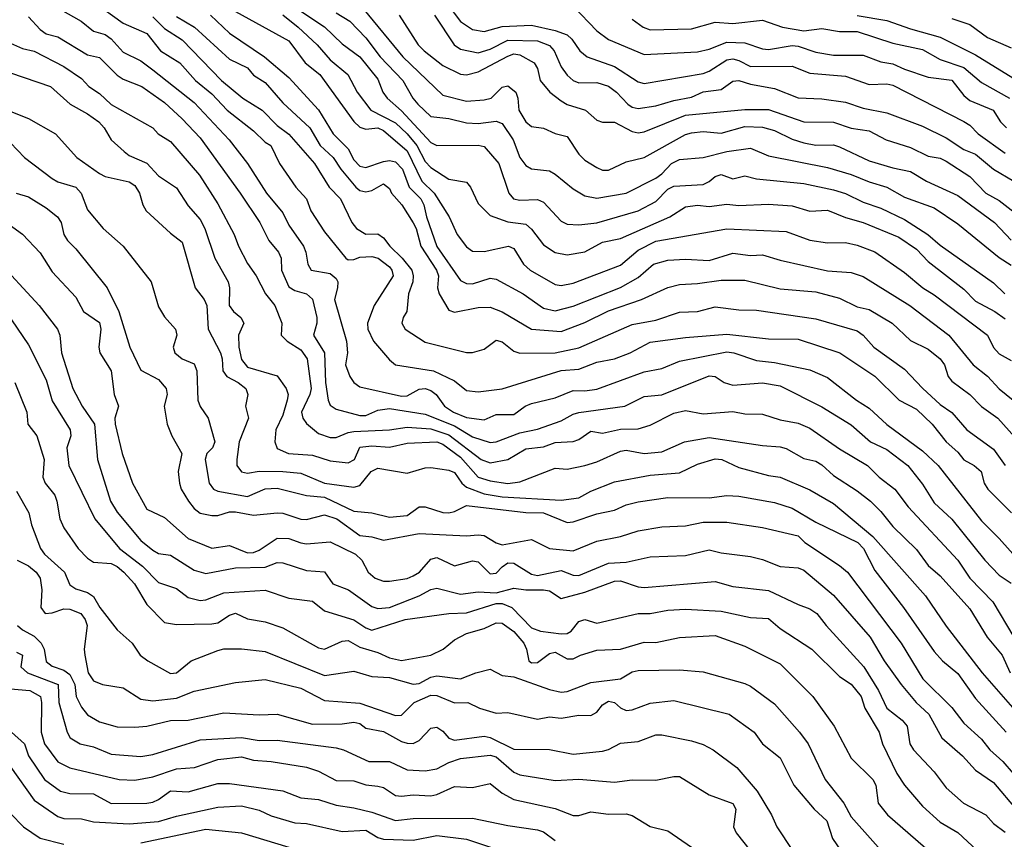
# Model space of a CAD drawing. Header units: metres. Extents: x -46681 to -43747, y -240911 to -237677.
# Tile 342 of 656: x -44327 to -44244, y -240578 to -240508. Entities that reach past the tile are written whole.
import ezdxf

# ---------------------------------------------------------------- set-up
doc = ezdxf.new("R2010")
doc.units = ezdxf.units.M
doc.layers.add('CONTOUR_INDEX', color=1, linetype='Continuous')
doc.layers.add('CONTOUR_INTER', color=3, linetype='Continuous')

msp = doc.modelspace()

# ---------------------------------------------------------------- linework, layer by layer
at = {"layer": 'CONTOUR_INDEX'}
for points, elevation in [([(-44310.715, -240508.02), (-44309.117, -240509.52), (-44306.164, -240511.52), (-44304.095, -240513.267), (-44301.595, -240516.008), (-44300.365, -240518.02), (-44299.095, -240519.295), (-44298.595, -240520.213), (-44298.095, -240520.743), (-44297.595, -240520.867), (-44296.095, -240520.348), (-44295.595, -240520.267), (-44295.095, -240520.379), (-44294.508, -240521.02), (-44293.945, -240522.52), (-44292.949, -240523.52), (-44292.703, -240524.02), (-44292.473, -240525.02), (-44291.595, -240527.53), (-44289.595, -240530.408), (-44289.095, -240530.67), (-44288.595, -240530.7), (-44287.095, -240530.215), (-44286.595, -240530.293), (-44284.302, -240531.52), (-44282.595, -240532.738), (-44281.595, -240532.958), (-44280.095, -240532.583), (-44276.095, -240530.991), (-44274.595, -240530.155), (-44273.288, -240529.02), (-44272.095, -240528.699), (-44270.595, -240528.601), (-44268.595, -240528.719), (-44266.595, -240528.106), (-44265.095, -240528.29), (-44264.095, -240528.248), (-44262.595, -240528.703), (-44258.595, -240529.576), (-44256.595, -240529.738), (-44255.595, -240530.068), (-44251.654, -240532.52), (-44248.371, -240535.02), (-44246.312, -240537.52), (-44245.095, -240538.484), (-44244.095, -240539.563), (-44242.922, -240540.52)], 105), ([(-44297.767, -240507.52), (-44294.473, -240511.52), (-44291.095, -240514.764), (-44289.095, -240515.258), (-44287.595, -240515.165), (-44287.013, -240515.02), (-44286.095, -240514.095), (-44285.595, -240513.966), (-44284.915, -240514.52), (-44284.75, -240515.02), (-44284.682, -240516.02), (-44284.081, -240517.02), (-44283.595, -240517.409), (-44282.595, -240517.559), (-44281.595, -240518.001), (-44280.595, -240518.237), (-44279.595, -240519.737), (-44279.095, -240520.243), (-44278.095, -240520.877), (-44277.595, -240521.079), (-44277.095, -240521.09), (-44275.595, -240520.385), (-44274.095, -240520.019), (-44270.595, -240518.069), (-44270.095, -240517.941), (-44269.095, -240517.841), (-44267.595, -240517.981), (-44265.595, -240517.403), (-44264.095, -240517.472), (-44263.095, -240517.735), (-44261.595, -240518.484), (-44260.595, -240518.796), (-44259.595, -240518.987), (-44258.095, -240518.957), (-44257.595, -240519.111), (-44255.095, -240520.303), (-44253.095, -240520.908), (-44251.595, -240521.216), (-44250.25, -240522.02), (-44247.595, -240523.235), (-44244.508, -240525.52), (-44243.095, -240527.013)], 100), ([(-44326.095, -240508.161), (-44325.095, -240509.231), (-44324.595, -240509.577), (-44323.595, -240509.823), (-44321.095, -240511.347), (-44320.095, -240511.579), (-44318.595, -240513.064), (-44318.095, -240513.399), (-44316.504, -240514.02), (-44314.595, -240515.38), (-44313.095, -240516.759), (-44311.595, -240518.371), (-44308.209, -240523.02), (-44306.546, -240525.52), (-44305.783, -240527.02), (-44304.979, -240528.02), (-44304.749, -240528.52), (-44304.715, -240529.52), (-44304.095, -240530.939), (-44303.595, -240531.26), (-44302.595, -240531.528), (-44302.095, -240531.995), (-44301.743, -240533.52), (-44301.741, -240534.02), (-44302.02, -240535.02), (-44301.097, -240536.52), (-44301.006, -240539.02), (-44300.782, -240540.52), (-44300.595, -240540.934), (-44300.095, -240541.274), (-44298.095, -240541.791), (-44297.595, -240541.79), (-44296.595, -240541.363), (-44295.595, -240541.212), (-44292.595, -240541.677), (-44290.095, -240542.676), (-44288.595, -240543.616), (-44287.095, -240544.084), (-44286.595, -240544.011), (-44284.595, -240543.269), (-44283.095, -240542.954), (-44281.095, -240542.241), (-44280.095, -240541.684), (-44279.595, -240541.538), (-44275.711, -240541.02), (-44274.095, -240540.203), (-44272.595, -240540.065), (-44268.595, -240538.453), (-44268.095, -240538.499), (-44267.327, -240539.02), (-44266.595, -240539.231), (-44264.095, -240539.038), (-44262.595, -240539.301), (-44259.095, -240541.062), (-44256.595, -240542.602), (-44254.983, -240544.02), (-44253.595, -240544.666), (-44251.814, -240546.02), (-44250.595, -240547.584), (-44249.595, -240549.167), (-44248.095, -240550.561), (-44245.315, -240554.02), (-44244.095, -240555.285), (-44243.095, -240555.955)], 110), ([(-44275.095, -240508.348), (-44274.185, -240509.02), (-44273.595, -240509.238), (-44270.095, -240509.156), (-44268.095, -240508.589), (-44266.595, -240508.717), (-44264.095, -240508.433), (-44262.416, -240509.02), (-44260.595, -240509.332), (-44259.095, -240509.145), (-44257.595, -240509.375), (-44256.095, -240509.388), (-44253.095, -240510.367), (-44250.595, -240510.92), (-44249.095, -240511.741), (-44247.095, -240512.431), (-44245.595, -240513.696), (-44243.234, -240515.02)], 95), ([(-44327.114, -240523.02), (-44326.095, -240523.349), (-44324.595, -240524.264), (-44323.633, -240525.02), (-44323.32, -240525.52), (-44323.095, -240526.52), (-44322.803, -240527.02), (-44322.095, -240527.738), (-44319.45, -240531.02), (-44318.459, -240533.02), (-44317.513, -240536.02), (-44316.595, -240537.971), (-44315.095, -240538.757), (-44314.457, -240539.52), (-44314.368, -240540.02), (-44314.634, -240541.02), (-44314.366, -240542.52), (-44313.989, -240543.52), (-44313.139, -240545.02), (-44313.44, -240546.52), (-44313.331, -240547.52), (-44313.192, -240548.02), (-44312.565, -240549.02), (-44312.095, -240549.653), (-44311.595, -240550.035), (-44310.595, -240550.25), (-44310.095, -240550.242), (-44309.095, -240549.947), (-44308.595, -240549.934), (-44307.095, -240550.222), (-44305.095, -240550.02), (-44304.595, -240550.051), (-44303.095, -240550.546), (-44302.595, -240550.57), (-44301.095, -240550.198), (-44300.058, -240550.52), (-44298.095, -240551.929), (-44297.095, -240552.036), (-44296.095, -240552.326), (-44293.095, -240551.749), (-44289.095, -240551.957), (-44288.095, -240551.872), (-44287.595, -240551.926), (-44286.595, -240552.553), (-44286.095, -240552.726), (-44283.595, -240552.282), (-44282.095, -240553.016), (-44280.095, -240553.227), (-44278.095, -240552.417), (-44276.095, -240552.016), (-44274.595, -240551.541), (-44272.595, -240551.205), (-44270.595, -240551.105), (-44269.095, -240550.809), (-44267.095, -240550.792), (-44264.095, -240551.251), (-44261.095, -240551.963), (-44260.518, -240552.52), (-44257.595, -240554.453), (-44256.927, -240555.02), (-44252.391, -240561.02), (-44250.542, -240564.02), (-44248.095, -240566.456), (-44247.095, -240567.769), (-44245.595, -240569.122), (-44244.897, -240570.02), (-44243.785, -240571.02), (-44242.939, -240572.02)], 115), ([(-44327.095, -240548.178), (-44326.064, -240550.02), (-44325.821, -240551.02), (-44325.078, -240553.02), (-44324.743, -240553.52), (-44323.048, -240555.02), (-44322.595, -240556.097), (-44322.095, -240556.446), (-44321.095, -240556.751), (-44320.595, -240557.084), (-44320.049, -240558.02), (-44318.595, -240559.886), (-44317.342, -240561.02), (-44316.661, -240562.02), (-44316.007, -240562.52), (-44314.095, -240563.573), (-44313.595, -240563.521), (-44312.351, -240562.52), (-44310.095, -240561.634), (-44309.595, -240561.487), (-44308.095, -240561.488), (-44306.095, -240561.726), (-44301.095, -240563.751), (-44298.595, -240563.371), (-44297.095, -240563.835), (-44295.595, -240563.93), (-44293.595, -240564.49), (-44293.095, -240564.42), (-44292.095, -240563.877), (-44291.595, -240563.772), (-44289.595, -240564.021), (-44288.297, -240563.52), (-44287.095, -240563.225), (-44286.095, -240563.742), (-44285.095, -240563.864), (-44282.095, -240564.944), (-44281.095, -240565.151), (-44280.595, -240565.099), (-44278.595, -240564.345), (-44276.095, -240564.034), (-44275.095, -240563.428), (-44274.595, -240563.325), (-44271.095, -240563.284), (-44269.095, -240563.441), (-44265.595, -240564.417), (-44265.095, -240564.661), (-44263.095, -240566.14), (-44260.984, -240568.52), (-44260.234, -240569.52), (-44258.789, -240572.52), (-44257.216, -240574.52), (-44256.595, -240575.688), (-44253.173, -240579.52)], 120), ([(-44327.529, -240568.52), (-44326.416, -240569.52), (-44326.081, -240570.52), (-44324.727, -240572.52), (-44323.387, -240573.52), (-44322.595, -240573.71), (-44320.595, -240573.749), (-44319.095, -240574.556), (-44316.095, -240574.519), (-44315.595, -240574.451), (-44315.095, -240574.207), (-44314.095, -240573.493), (-44312.595, -240573.576), (-44310.095, -240572.876), (-44309.095, -240572.872), (-44304.595, -240573.48), (-44303.095, -240574.085), (-44301.595, -240574.206), (-44300.095, -240574.69), (-44298.595, -240574.921), (-44297.095, -240575.282), (-44295.095, -240575.998), (-44293.595, -240575.811), (-44288.595, -240575.791), (-44285.595, -240576.423), (-44283.095, -240576.784), (-44282.595, -240576.958), (-44281.595, -240577.689)], 125)]:
    msp.add_lwpolyline(points, dxfattribs=dict(at, elevation=elevation))
at = {"layer": 'CONTOUR_INTER'}
for points, elevation in [([(-44305.528, -240506.02), (-44301.095, -240508.999), (-44299.595, -240510.433), (-44298.113, -240511.52), (-44296.595, -240513.423), (-44296.159, -240514.52), (-44295.805, -240515.02), (-44294.595, -240516.095), (-44292.095, -240518.762), (-44291.595, -240519.012), (-44288.095, -240518.978), (-44287.595, -240519.101), (-44286.372, -240520.52), (-44285.524, -240523.02), (-44285.132, -240523.52), (-44284.595, -240523.634), (-44283.095, -240523.556), (-44282.595, -240523.79), (-44281.095, -240525.408), (-44280.595, -240525.656), (-44279.595, -240525.714), (-44278.095, -240525.525), (-44274.595, -240524.519), (-44273.095, -240523.726), (-44272.095, -240522.705), (-44271.595, -240522.43), (-44269.095, -240522.288), (-44268.595, -240522.057), (-44268.095, -240521.626), (-44267.595, -240521.47), (-44266.595, -240521.819), (-44265.595, -240521.572), (-44264.595, -240521.815), (-44260.595, -240522.224), (-44258.095, -240522.74), (-44257.095, -240523.057), (-44255.595, -240523.803), (-44254.095, -240524.302), (-44252.095, -240525.25), (-44250.124, -240526.52), (-44249.095, -240527.426), (-44244.595, -240530.6), (-44243.638, -240531.52)], 102), ([(-44320.595, -240506.886), (-44318.095, -240508.691), (-44316.095, -240509.552), (-44314.942, -240511.02), (-44313.289, -240512.02), (-44311.981, -240513.52), (-44310.595, -240514.645), (-44309.31, -240516.02), (-44307.095, -240517.762), (-44306.095, -240518.735), (-44305.611, -240519.02), (-44304.897, -240520.52), (-44303.513, -240522.52), (-44302.615, -240523.52), (-44302.227, -240524.52), (-44301.095, -240526.293), (-44299.275, -240528.52), (-44299.095, -240528.663), (-44298.595, -240528.646), (-44298.095, -240528.442), (-44297.095, -240528.377), (-44296.546, -240528.52), (-44295.595, -240529.264), (-44295.396, -240529.52), (-44295.289, -240530.02), (-44296.88, -240532.52), (-44297.467, -240534.02), (-44297.422, -240534.52), (-44296.955, -240535.52), (-44295.595, -240537.115), (-44295.095, -240537.525), (-44291.872, -240538.02), (-44290.095, -240538.886), (-44289.095, -240539.683), (-44288.095, -240539.816), (-44286.095, -240539.549), (-44281.095, -240537.99), (-44279.595, -240537.879), (-44278.095, -240537.297), (-44276.595, -240537.014), (-44275.266, -240536.52), (-44273.595, -240535.616), (-44270.595, -240535.225), (-44267.095, -240534.936), (-44263.595, -240535.333), (-44261.095, -240535.347), (-44257.56, -240536.52), (-44254.595, -240538.469), (-44252.566, -240540.52), (-44251.095, -240541.263), (-44249.754, -240542.52), (-44248.584, -240544.02), (-44247.595, -240544.883), (-44247.095, -240545.534), (-44246.22, -240546.02), (-44245.618, -240546.52), (-44245.374, -240547.52), (-44245.056, -240548.02), (-44243.062, -240550.02)], 108), ([(-44290.764, -240507.02), (-44289.595, -240508.544), (-44288.595, -240509.226), (-44287.595, -240509.399), (-44286.095, -240508.958), (-44283.595, -240508.865), (-44281.595, -240509.301), (-44280.595, -240509.677), (-44280.192, -240510.02), (-44279.525, -240511.02), (-44278.907, -240511.52), (-44276.595, -240512.331), (-44274.595, -240513.633), (-44274.095, -240513.782), (-44269.095, -240512.931), (-44268.595, -240512.735), (-44267.095, -240511.776), (-44266.595, -240511.706), (-44266.095, -240511.832), (-44265.095, -240512.355), (-44261.595, -240512.312), (-44260.095, -240512.901), (-44257.095, -240513.16), (-44255.095, -240513.867), (-44253.595, -240513.793), (-44253.095, -240513.921), (-44247.095, -240516.973), (-44246.595, -240517.302), (-44245.893, -240518.02), (-44243.595, -240519.646)], 97), ([(-44323.387, -240507.52), (-44321.647, -240508.52), (-44320.595, -240509.365), (-44319.595, -240509.65), (-44319.095, -240510.016), (-44318.095, -240511.14), (-44316.595, -240511.861), (-44315.595, -240512.618), (-44312.095, -240515.385), (-44309.139, -240518.52), (-44307.588, -240520.52), (-44305.971, -240523.02), (-44304.595, -240524.699), (-44304.095, -240525.726), (-44302.873, -240527.52), (-44302.656, -240528.02), (-44302.484, -240529.02), (-44302.204, -240529.52), (-44300.595, -240529.818), (-44300.095, -240530.229), (-44299.947, -240530.52), (-44299.989, -240531.02), (-44300.251, -240532.02), (-44299.217, -240535.52), (-44299.149, -240536.52), (-44299.303, -240537.52), (-44298.945, -240538.52), (-44298.62, -240539.02), (-44298.095, -240539.387), (-44294.595, -240540.163), (-44294.095, -240540.134), (-44293.095, -240539.587), (-44292.595, -240539.519), (-44292.095, -240539.681), (-44291.658, -240540.02), (-44290.964, -240541.02), (-44290.19, -240541.52), (-44289.095, -240541.965), (-44287.595, -240542.155), (-44286.595, -240541.718), (-44285.095, -240541.708), (-44284.129, -240541.02), (-44283.595, -240540.792), (-44281.595, -240540.316), (-44280.095, -240539.698), (-44279.095, -240539.733), (-44278.095, -240539.573), (-44274.095, -240538.103), (-44272.595, -240537.836), (-44271.095, -240537.206), (-44267.095, -240536.439), (-44266.508, -240536.52), (-44264.595, -240537.171), (-44263.095, -240537.338), (-44260.095, -240537.933), (-44258.595, -240538.595), (-44256.162, -240540.52), (-44255.095, -240541.183), (-44253.595, -240542.556), (-44250.595, -240544.789), (-44249.258, -240546.02), (-44245.595, -240550.701), (-44244.095, -240552.178), (-44242.011, -240554.52)], 109), ([(-44308.595, -240507.71), (-44304.095, -240510.182), (-44302.714, -240512.02), (-44301.484, -240513.02), (-44298.595, -240516.974), (-44298.095, -240517.452), (-44297.595, -240517.619), (-44296.595, -240517.516), (-44296.095, -240517.737), (-44294.095, -240519.449), (-44292.857, -240522.02), (-44291.828, -240523.02), (-44290.566, -240525.02), (-44289.889, -240526.52), (-44289.095, -240527.57), (-44288.595, -240527.929), (-44287.595, -240527.948), (-44285.543, -240527.52), (-44285.095, -240527.703), (-44284.268, -240529.02), (-44283.71, -240529.52), (-44281.595, -240530.739), (-44281.095, -240530.835), (-44280.095, -240530.642), (-44276.095, -240529.121), (-44274.595, -240527.851), (-44273.095, -240527.089), (-44267.095, -240526.037), (-44262.095, -240526.262), (-44260.095, -240527.014), (-44258.595, -240527.212), (-44257.095, -240527.199), (-44256.095, -240527.43), (-44254.595, -240527.993), (-44252.095, -240529.723), (-44250.544, -240531.02), (-44249.595, -240531.603), (-44245.095, -240535.01), (-44244.595, -240536.07), (-44244.095, -240536.599), (-44243.095, -240537.168)], 104), ([(-44304.595, -240507.972), (-44303.302, -240509.02), (-44301.716, -240510.52), (-44300.595, -240511.792), (-44299.117, -240513.02), (-44298.33, -240514.52), (-44297.182, -240516.02), (-44295.095, -240517.096), (-44294.095, -240518.032), (-44293.28, -240519.02), (-44292.595, -240520.368), (-44292.095, -240520.866), (-44290.595, -240521.853), (-44289.095, -240522.112), (-44288.753, -240522.52), (-44288.095, -240523.908), (-44287.095, -240524.931), (-44285.595, -240525.441), (-44284.095, -240525.653), (-44283.595, -240526.074), (-44282.595, -240527.384), (-44281.595, -240528.034), (-44280.595, -240528.247), (-44279.095, -240527.981), (-44277.595, -240527.174), (-44276.095, -240526.849), (-44271.916, -240525.02), (-44270.595, -240524.19), (-44269.595, -240524.035), (-44268.595, -240524.147), (-44267.095, -240523.95), (-44266.095, -240524.086), (-44263.595, -240523.966), (-44261.595, -240524.09), (-44260.095, -240524.557), (-44258.595, -240524.464), (-44257.095, -240525.095), (-44255.595, -240525.51), (-44252.595, -240526.74), (-44251.095, -240527.756), (-44250.095, -240528.791), (-44247.095, -240531.148), (-44246.095, -240532.164), (-44244.476, -240533.02), (-44243.595, -240533.637)], 103), ([(-44300.095, -240507.798), (-44298.937, -240508.52), (-44297.595, -240509.926), (-44296.376, -240511.52), (-44294.468, -240513.52), (-44293.628, -240515.02), (-44293.21, -240515.52), (-44292.095, -240516.549), (-44290.595, -240516.724), (-44289.095, -240517.094), (-44288.095, -240517.142), (-44286.595, -240516.96), (-44286.095, -240517.152), (-44285.141, -240518.52), (-44284.595, -240520.029), (-44284.095, -240520.701), (-44283.595, -240520.969), (-44282.095, -240521.151), (-44281.595, -240521.423), (-44280.095, -240522.673), (-44279.095, -240523.25), (-44278.095, -240523.45), (-44275.595, -240523.041), (-44273.095, -240521.766), (-44272.595, -240521.403), (-44271.782, -240520.52), (-44271.095, -240520.182), (-44269.095, -240520.017), (-44267.095, -240519.507), (-44265.095, -240519.246), (-44263.595, -240519.894), (-44258.595, -240520.857), (-44256.595, -240521.466), (-44255.095, -240522.083), (-44253.595, -240522.53), (-44252.095, -240523.369), (-44249.595, -240524.283), (-44247.595, -240525.613), (-44244.095, -240528.461), (-44243.095, -240529.104)], 101), ([(-44294.781, -240508.02), (-44293.178, -240510.52), (-44292.677, -240511.02), (-44291.095, -240512.258), (-44289.595, -240512.996), (-44289.095, -240513.053), (-44288.095, -240512.803), (-44285.595, -240511.456), (-44285.095, -240511.284), (-44284.595, -240511.344), (-44283.387, -240512.02), (-44283.103, -240512.52), (-44282.874, -240513.52), (-44282.069, -240514.52), (-44281.095, -240515.25), (-44280.595, -240515.547), (-44279.055, -240516.02), (-44278.095, -240516.869), (-44277.595, -240517.047), (-44276.595, -240517.043), (-44275.095, -240517.829), (-44274.595, -240517.934), (-44274.095, -240517.853), (-44270.595, -240516.445), (-44265.595, -240515.972), (-44263.595, -240515.964), (-44260.595, -240517), (-44258.095, -240517.037), (-44256.595, -240517.558), (-44255.095, -240517.759), (-44253.664, -240518.52), (-44251.595, -240519.192), (-44250.095, -240519.912), (-44249.095, -240520.071), (-44248.595, -240520.346), (-44246.595, -240521.634), (-44245.241, -240523.02), (-44244.095, -240523.645), (-44242.095, -240525.24)], 99), ([(-44291.796, -240508.02), (-44290.14, -240510.52), (-44289.595, -240510.878), (-44288.095, -240511.175), (-44287.095, -240510.878), (-44285.595, -240510.13), (-44283.095, -240510.163), (-44282.095, -240510.562), (-44281.699, -240511.02), (-44281.095, -240512.363), (-44280.595, -240513.075), (-44280.095, -240513.522), (-44279.595, -240513.73), (-44278.095, -240513.699), (-44277.095, -240514.005), (-44276.422, -240514.52), (-44275.479, -240515.52), (-44275.095, -240515.78), (-44274.595, -240515.882), (-44273.095, -240515.67), (-44271.595, -240515.219), (-44270.095, -240514.936), (-44269.095, -240514.492), (-44267.595, -240514.289), (-44266.595, -240513.585), (-44266.095, -240513.509), (-44265.095, -240513.829), (-44263.095, -240514.196), (-44261.095, -240514.973), (-44259.095, -240515.066), (-44257.095, -240515.357), (-44255.595, -240515.87), (-44253.595, -240516.244), (-44250.595, -240517.365), (-44248.595, -240518.357), (-44247.095, -240519.34), (-44246.095, -240519.755), (-44244.595, -240521.02), (-44242.861, -240522.02)], 98), ([(-44280.095, -240507.255), (-44278.095, -240509.333), (-44277.095, -240510.076), (-44274.095, -240511.333), (-44269.595, -240511.098), (-44268.595, -240510.87), (-44267.095, -240510.298), (-44265.595, -240510.357), (-44264.095, -240510.858), (-44263.595, -240510.906), (-44261.595, -240510.578), (-44261.095, -240510.633), (-44259.595, -240511.137), (-44258.095, -240511.38), (-44255.595, -240511.395), (-44254.095, -240511.961), (-44253.095, -240512.103), (-44252.095, -240512.579), (-44250.095, -240513.244), (-44248.095, -240513.496), (-44247.095, -240514.791), (-44246.595, -240515.224), (-44244.604, -240516.02), (-44243.984, -240517.02), (-44243.494, -240517.52)], 96), ([(-44256.095, -240508.03), (-44253.595, -240508.461), (-44251.595, -240509.17), (-44249.095, -240509.866), (-44246.095, -240511.355), (-44242.595, -240513.52)], 94), ([(-44315.595, -240508.137), (-44314.595, -240509.134), (-44313.095, -240510.099), (-44309.778, -240513.52), (-44307.987, -240515.02), (-44306.341, -240516.02), (-44305.095, -240517.331), (-44304.095, -240518.042), (-44301.939, -240520.52), (-44300.698, -240522.52), (-44299.739, -240523.52), (-44298.768, -240525.52), (-44298.38, -240526.02), (-44297.595, -240526.497), (-44296.595, -240526.469), (-44296.095, -240526.799), (-44295.581, -240527.52), (-44294.533, -240528.52), (-44293.714, -240529.52), (-44293.587, -240530.02), (-44293.631, -240530.52), (-44293.982, -240531.52), (-44294.125, -240533.02), (-44294.433, -240533.52), (-44294.554, -240534.02), (-44294.265, -240534.52), (-44292.595, -240535.618), (-44289.095, -240536.492), (-44288.595, -240536.489), (-44287.595, -240536.212), (-44286.595, -240535.451), (-44286.095, -240535.579), (-44285.095, -240536.381), (-44284.595, -240536.526), (-44281.595, -240536.506), (-44279.595, -240536.079), (-44275.095, -240534.108), (-44273.095, -240533.743), (-44271.095, -240533.068), (-44269.595, -240533.02), (-44268.095, -240532.631), (-44266.095, -240532.886), (-44264.595, -240532.913), (-44259.595, -240533.638), (-44256.095, -240534.641), (-44255.581, -240535.02), (-44254.697, -240536.02), (-44252.095, -240537.892), (-44250.595, -240539.506), (-44249.095, -240540.862), (-44248.095, -240541.558), (-44246.839, -240543.02), (-44244.595, -240544.636), (-44243.595, -240546.012)], 107), ([(-44313.595, -240508.131), (-44312.056, -240509.02), (-44309.095, -240511.717), (-44307.595, -240512.464), (-44307.095, -240513.061), (-44306.095, -240513.7), (-44304.595, -240515.422), (-44302.312, -240517.52), (-44301.446, -240519.02), (-44300.349, -240520.02), (-44299.706, -240521.02), (-44298.451, -240522.52), (-44298.095, -240522.809), (-44297.595, -240522.93), (-44297.095, -240522.795), (-44296.095, -240522.244), (-44295.595, -240522.632), (-44295.429, -240523.02), (-44294.56, -240524.02), (-44293.595, -240525.545), (-44293.333, -240526.02), (-44292.943, -240527.52), (-44291.619, -240529.52), (-44291.46, -240530.02), (-44291.534, -240531.02), (-44291.399, -240531.52), (-44290.595, -240532.906), (-44290.095, -240533.076), (-44288.095, -240532.691), (-44287.095, -240532.67), (-44286.095, -240533.042), (-44283.595, -240534.518), (-44281.095, -240534.703), (-44279.095, -240533.943), (-44277.095, -240532.97), (-44274.302, -240532.02), (-44272.095, -240530.993), (-44271.095, -240530.748), (-44269.595, -240530.672), (-44267.595, -240530.375), (-44265.595, -240530.389), (-44262.595, -240531.096), (-44259.595, -240531.373), (-44257.595, -240531.904), (-44256.095, -240532.619), (-44255.095, -240532.842), (-44253.144, -240534.02), (-44251.595, -240535.468), (-44250.095, -240536.193), (-44249.087, -240537.02), (-44248.735, -240537.52), (-44248.414, -240538.52), (-44248.095, -240538.895), (-44246.595, -240540.042), (-44245.595, -240541.053), (-44244.229, -240542.02), (-44240.642, -240546.02)], 106), ([(-44248.095, -240508.282), (-44246.595, -240508.797), (-44245.095, -240509.881), (-44243.095, -240510.778)], 93), ([(-44327.595, -240510.367), (-44326.595, -240510.819), (-44325.595, -240511.055), (-44323.095, -240512.331), (-44321.595, -240513.344), (-44320.997, -240514.02), (-44320.095, -240514.615), (-44319.095, -240515.537), (-44315.595, -240517.512), (-44315.13, -240518.02), (-44314.095, -240518.673), (-44311.651, -240521.52), (-44310.095, -240523.935), (-44308.714, -240526.52), (-44308.357, -240527.52), (-44307.595, -240528.961), (-44306.858, -240530.02), (-44306.063, -240531.52), (-44305.269, -240532.52), (-44304.699, -240534.02), (-44304.747, -240535.02), (-44304.243, -240535.52), (-44303.095, -240536.264), (-44302.555, -240537.02), (-44302.225, -240539.52), (-44302.327, -240540.02), (-44303.031, -240541.52), (-44302.915, -240542.02), (-44302.595, -240542.467), (-44301.595, -240543.327), (-44300.595, -240543.67), (-44300.095, -240543.657), (-44299.095, -240543.225), (-44298.595, -240543.149), (-44295.595, -240543.002), (-44294.095, -240542.789), (-44292.095, -240542.915), (-44290.595, -240543.432), (-44287.849, -240545.52), (-44287.095, -240545.783), (-44285.595, -240545.513), (-44284.095, -240544.614), (-44282.595, -240544.439), (-44281.595, -240544.071), (-44280.095, -240544.007), (-44279.595, -240543.825), (-44278.595, -240543.122), (-44277.595, -240543.302), (-44276.095, -240542.951), (-44274.595, -240542.938), (-44273.595, -240542.609), (-44271.595, -240541.613), (-44270.595, -240541.368), (-44269.095, -240541.672), (-44266.595, -240541.474), (-44265.595, -240541.651), (-44264.095, -240541.693), (-44262.595, -240542.166), (-44261.095, -240542.441), (-44260.095, -240542.857), (-44257.595, -240544.627), (-44255.233, -240546.02), (-44254.236, -240547.02), (-44252.911, -240548.02), (-44251.803, -240549.52), (-44247.608, -240554.02), (-44246.574, -240555.52), (-44244.655, -240557.52), (-44242.869, -240560.52)], 111), ([(-44327.595, -240512.864), (-44324.235, -240514.02), (-44322.568, -240515.52), (-44321.095, -240516.333), (-44320.137, -240517.02), (-44319.691, -240517.52), (-44319.095, -240518.536), (-44318.01, -240519.52), (-44317.595, -240519.851), (-44316.095, -240520.489), (-44315.095, -240521.562), (-44313.595, -240522.58), (-44312.595, -240524.093), (-44311.595, -240525.259), (-44311.182, -240526.02), (-44310.349, -240528.52), (-44309.222, -240530.52), (-44309.107, -240531.02), (-44309.128, -240532.52), (-44308.775, -240533.02), (-44308.139, -240533.52), (-44307.897, -240534.02), (-44308.343, -240535.02), (-44308.317, -240536.02), (-44308.095, -240537.086), (-44307.595, -240537.712), (-44305.095, -240538.467), (-44304.326, -240539.52), (-44304.16, -240540.02), (-44304.229, -240540.52), (-44304.595, -240541.772), (-44305.204, -240543.02), (-44305.282, -240544.02), (-44305.095, -240544.599), (-44304.114, -240545.02), (-44302.095, -240545.146), (-44300.595, -240545.634), (-44299.095, -240545.81), (-44298.564, -240545.52), (-44298.095, -240544.469), (-44297.095, -240544.354), (-44295.595, -240544.485), (-44294.095, -240544.144), (-44291.595, -240544.021), (-44291.095, -240544.231), (-44289.595, -240545.319), (-44288.095, -240547.016), (-44287.095, -240547.33), (-44285.595, -240547.541), (-44284.595, -240547.411), (-44281.595, -240546.234), (-44280.595, -240546.323), (-44279.095, -240546.021), (-44278.095, -240545.721), (-44276.095, -240544.81), (-44275.595, -240544.714), (-44274.095, -240545.007), (-44272.595, -240544.871), (-44270.679, -240544.02), (-44268.595, -240543.658), (-44264.095, -240544.327), (-44262.595, -240544.44), (-44262.095, -240544.585), (-44260.595, -240545.42), (-44259.595, -240545.658), (-44259.095, -240545.956), (-44258.095, -240546.876), (-44256.095, -240548.147), (-44254.969, -240549.02), (-44254.095, -240549.891), (-44253.095, -240551.164), (-44251.095, -240553.099), (-44250.095, -240554.451), (-44249.095, -240555.328), (-44246.595, -240558.108), (-44245.123, -240560.52), (-44243.852, -240562.02), (-44243.179, -240563.52)], 112), ([(-44329.095, -240515.553), (-44326.095, -240516.733), (-44323.8, -240518.02), (-44321.995, -240520.02), (-44320.095, -240521.373), (-44319.595, -240521.622), (-44317.595, -240522.085), (-44317.095, -240522.394), (-44316.714, -240523.02), (-44316.437, -240524.02), (-44316.15, -240524.52), (-44314.095, -240526.421), (-44313.095, -240527.164), (-44312.004, -240531.02), (-44311.239, -240532.02), (-44311.014, -240532.52), (-44310.914, -240534.52), (-44309.867, -240536.52), (-44309.724, -240537.02), (-44309.683, -240538.02), (-44309.339, -240538.52), (-44308.386, -240539.02), (-44307.737, -240539.52), (-44307.563, -240540.02), (-44307.751, -240541.02), (-44307.514, -240542.02), (-44308.285, -240544.02), (-44308.476, -240545.52), (-44308.477, -240546.02), (-44308.095, -240546.546), (-44307.595, -240546.672), (-44306.595, -240546.512), (-44304.595, -240546.529), (-44303.095, -240546.683), (-44301.095, -240547.504), (-44298.595, -240547.84), (-44298.095, -240547.724), (-44297.157, -240546.52), (-44296.595, -240546.261), (-44294.095, -240546.682), (-44292.595, -240546.215), (-44292.095, -240546.187), (-44290.595, -240546.423), (-44290.095, -240546.62), (-44289.485, -240547.52), (-44289.095, -240547.859), (-44287.595, -240548.425), (-44286.095, -240548.655), (-44281.095, -240548.949), (-44279.595, -240548.74), (-44278.595, -240548.196), (-44276.595, -240547.392), (-44273.595, -240546.825), (-44271.095, -240546.652), (-44269.595, -240545.923), (-44268.095, -240545.45), (-44267.517, -240545.52), (-44266.095, -240546.178), (-44263.595, -240546.855), (-44262.595, -240547.01), (-44260.095, -240548.078), (-44258.095, -240549.216), (-44254.791, -240552.02), (-44250.343, -240557.02), (-44248.595, -240559.577), (-44245.55, -240563.52), (-44242.595, -240566.901)], 113), ([(-44327.595, -240518.781), (-44326.414, -240520.02), (-44324.095, -240521.786), (-44323.595, -240522.063), (-44322.082, -240522.52), (-44321.628, -240523.02), (-44321.095, -240524.432), (-44319.771, -240526.02), (-44318.095, -240527.504), (-44315.712, -240530.52), (-44315.095, -240532.635), (-44314.595, -240533.47), (-44313.656, -240534.52), (-44313.548, -240535.02), (-44313.853, -240536.02), (-44313.712, -240536.52), (-44313.095, -240537.015), (-44312.095, -240537.44), (-44311.865, -240538.02), (-44311.784, -240540.52), (-44311.595, -240541.029), (-44310.923, -240542.02), (-44310.357, -240544.02), (-44310.549, -240544.52), (-44311.014, -240545.02), (-44311.177, -240545.52), (-44310.826, -240547.52), (-44310.447, -240548.02), (-44310.095, -240548.18), (-44307.595, -240548.634), (-44306.095, -240547.988), (-44305.095, -240547.924), (-44302.595, -240548.544), (-44301.095, -240548.703), (-44298.595, -240549.882), (-44297.095, -240550.016), (-44295.595, -240550.395), (-44294.095, -240550.239), (-44293.095, -240549.523), (-44292.595, -240549.507), (-44291.095, -240549.989), (-44290.595, -240550.02), (-44290.095, -240549.901), (-44289.095, -240549.398), (-44284.095, -240550.001), (-44282.595, -240550.012), (-44280.595, -240550.822), (-44280.095, -240550.783), (-44278.095, -240550.098), (-44276.595, -240549.779), (-44275.595, -240549.339), (-44274.595, -240549.095), (-44272.095, -240548.732), (-44268.595, -240548.745), (-44267.095, -240548.545), (-44266.095, -240548.609), (-44263.095, -240549.148), (-44261.595, -240549.619), (-44259.595, -240550.806), (-44256.049, -240552.52), (-44255.558, -240553.02), (-44254.595, -240554.894), (-44252.183, -240558.02), (-44249.595, -240561.71), (-44248.894, -240562.52), (-44247.595, -240563.571), (-44246.095, -240565.679), (-44243.53, -240568.52)], 114), ([(-44329.595, -240524.334), (-44326.595, -240526.494), (-44325.095, -240528.058), (-44324.095, -240529.667), (-44322.095, -240531.825), (-44321.429, -240533.02), (-44320.095, -240533.952), (-44319.976, -240534.52), (-44320.13, -240536.02), (-44320.063, -240536.52), (-44319.095, -240538.033), (-44318.857, -240540.02), (-44318.488, -240541.02), (-44318.793, -240542.02), (-44318.761, -240542.52), (-44318.187, -240545.02), (-44317.294, -240547.52), (-44316.095, -240549.709), (-44314.595, -240550.407), (-44312.595, -240552.196), (-44310.595, -240553.005), (-44309.095, -240552.784), (-44307.595, -240553.385), (-44307.095, -240553.364), (-44306.595, -240553.178), (-44305.095, -240552.165), (-44304.095, -240552.188), (-44303.095, -240552.564), (-44302.595, -240552.625), (-44300.595, -240552.458), (-44298.464, -240553.52), (-44297.926, -240554.02), (-44297.404, -240555.02), (-44296.798, -240555.52), (-44296.095, -240555.772), (-44295.595, -240555.798), (-44294.095, -240555.568), (-44293.595, -240555.343), (-44293.052, -240555.02), (-44292.095, -240553.915), (-44291.595, -240553.774), (-44290.095, -240554.489), (-44288.595, -240554.064), (-44288.095, -240554.144), (-44287.095, -240555.165), (-44286.595, -240555.111), (-44286.095, -240554.57), (-44285.595, -240554.248), (-44285.095, -240554.258), (-44283.595, -240555.198), (-44283.095, -240555.3), (-44281.095, -240554.888), (-44280.095, -240555.281), (-44279.595, -240555.302), (-44277.095, -240554.28), (-44275.595, -240554.181), (-44273.595, -240553.727), (-44270.595, -240553.613), (-44268.595, -240553.139), (-44267.595, -240553.407), (-44265.095, -240553.712), (-44264.095, -240553.951), (-44262.595, -240554.552), (-44261.095, -240554.661), (-44260.595, -240554.852), (-44258.095, -240556.977), (-44254.999, -240560.52), (-44253.816, -240562.52), (-44252.372, -240564.52), (-44251.125, -240566.02), (-44250.051, -240567.02), (-44248.96, -240569.02), (-44247.191, -240570.52), (-44246.095, -240571.735), (-44244.595, -240572.771), (-44242.595, -240575.148)], 116), ([(-44328.909, -240528.52), (-44325.186, -240532.52), (-44323.644, -240534.52), (-44323.442, -240535.02), (-44323.298, -240536.52), (-44322.334, -240539.52), (-44321.538, -240541.02), (-44320.522, -240542.52), (-44320.257, -240545.52), (-44319.162, -240549.02), (-44318.595, -240549.973), (-44316.595, -240552.361), (-44315.595, -240553.176), (-44315.095, -240553.458), (-44314.095, -240553.589), (-44312.095, -240554.864), (-44311.095, -240555.131), (-44308.595, -240554.67), (-44306.095, -240554.603), (-44305.095, -240554.218), (-44304.595, -240554.234), (-44302.595, -240554.888), (-44301.095, -240555.012), (-44300.39, -240556.02), (-44299.056, -240556.52), (-44297.095, -240557.918), (-44296.595, -240558.093), (-44295.595, -240558.016), (-44293.092, -240557.02), (-44292.095, -240556.483), (-44291.595, -240556.363), (-44289.595, -240556.889), (-44288.095, -240556.692), (-44286.595, -240556.783), (-44285.095, -240556.38), (-44284.095, -240556.53), (-44282.595, -240556.509), (-44282.095, -240556.614), (-44281.095, -240557.244), (-44279.095, -240556.718), (-44276.595, -240555.774), (-44276.095, -240555.746), (-44274.595, -240556.255), (-44274.095, -240556.312), (-44268.095, -240555.824), (-44266.595, -240556.222), (-44263.595, -240556.577), (-44261.095, -240557.764), (-44260.095, -240558.112), (-44259.496, -240558.52), (-44258.726, -240559.52), (-44255.53, -240563.02), (-44254.311, -240565.02), (-44253.595, -240566.498), (-44252.303, -240567.52), (-44251.864, -240568.02), (-44251.642, -240569.52), (-44251.352, -240570.02), (-44249.595, -240571.886), (-44248.595, -240573.242), (-44247.121, -240574.52), (-44245.233, -240575.52), (-44244.595, -240576.238), (-44243.595, -240576.961)], 117), ([(-44327.992, -240533.02), (-44326.095, -240535.839), (-44324.595, -240538.782), (-44324.095, -240540.559), (-44322.558, -240543.02), (-44322.504, -240543.52), (-44322.855, -240544.52), (-44322.688, -240546.02), (-44320.47, -240550.52), (-44318.397, -240553.02), (-44316.461, -240554.52), (-44315.095, -240555.895), (-44313.595, -240556.398), (-44312.595, -240557.151), (-44311.595, -240557.413), (-44311.095, -240557.371), (-44309.595, -240556.769), (-44306.095, -240556.545), (-44304.095, -240557.213), (-44302.095, -240557.465), (-44301.095, -240558.291), (-44298.595, -240559.049), (-44297.595, -240559.72), (-44297.095, -240559.913), (-44294.287, -240559.02), (-44290.595, -240558.511), (-44289.095, -240558.459), (-44286.595, -240557.677), (-44286.095, -240557.668), (-44285.252, -240558.02), (-44283.595, -240559.734), (-44282.848, -240560.02), (-44281.095, -240560.219), (-44280.595, -240560.196), (-44280.262, -240560.02), (-44279.595, -240559.179), (-44279.095, -240559.019), (-44278.095, -240559.334), (-44274.595, -240558.519), (-44273.595, -240558.51), (-44272.095, -240558.246), (-44270.595, -240558.138), (-44267.595, -240558.317), (-44265.095, -240558.841), (-44263.595, -240558.939), (-44262.595, -240559.795), (-44259.926, -240561.52), (-44257.595, -240563.822), (-44256.595, -240564.481), (-44255.764, -240565.52), (-44255.448, -240566.52), (-44254.256, -240568.52), (-44253.951, -240569.52), (-44252.76, -240572.02), (-44252.095, -240573.007), (-44250.595, -240574.765), (-44249.095, -240576.129), (-44247.595, -240577.01), (-44245.96, -240578.52)], 118), ([(-44327.225, -240539.02), (-44326.228, -240541.52), (-44326.126, -240542.52), (-44325.37, -240543.52), (-44324.773, -240545.52), (-44324.864, -240547.02), (-44324.689, -240547.52), (-44323.873, -240548.52), (-44323.683, -240549.02), (-44323.445, -240550.52), (-44323.095, -240551.294), (-44321.896, -240553.02), (-44321.095, -240553.843), (-44320.595, -240554.17), (-44319.095, -240554.295), (-44318.595, -240554.541), (-44318.045, -240555.02), (-44317.118, -240556.02), (-44316.095, -240557.757), (-44314.595, -240559.267), (-44313.595, -240559.439), (-44310.595, -240559.389), (-44310.095, -240559.292), (-44309.095, -240558.661), (-44308.595, -240558.486), (-44307.595, -240558.968), (-44306.095, -240559.226), (-44304.595, -240559.726), (-44301.595, -240561.427), (-44301.095, -240561.517), (-44299.595, -240560.842), (-44299.095, -240560.785), (-44298.095, -240561.36), (-44296.595, -240561.813), (-44295.595, -240562.262), (-44294.595, -240562.476), (-44292.095, -240562.019), (-44291.059, -240561.52), (-44290.095, -240560.742), (-44289.095, -240560.192), (-44287.595, -240559.788), (-44286.595, -240559.311), (-44286.095, -240559.334), (-44285.095, -240560.041), (-44284.253, -240561.02), (-44284.015, -240561.52), (-44283.839, -240562.52), (-44283.595, -240562.685), (-44283.095, -240562.645), (-44282.095, -240561.895), (-44281.595, -240561.786), (-44280.595, -240562.336), (-44280.095, -240562.352), (-44279.459, -240562.02), (-44278.095, -240561.6), (-44276.095, -240561.529), (-44274.095, -240560.93), (-44273.095, -240560.976), (-44271.095, -240560.55), (-44268.095, -240560.376), (-44265.595, -240561.266), (-44262.595, -240562.751), (-44259.839, -240565.52), (-44258.052, -240568.02), (-44256.595, -240570.716), (-44254.779, -240572.52), (-44254.533, -240573.02), (-44254.339, -240574.52), (-44253.546, -240575.52), (-44248.595, -240579.811)], 119), ([(-44327.043, -240554.02), (-44326.095, -240554.505), (-44325.443, -240555.02), (-44325.1, -240555.52), (-44324.966, -240556.52), (-44325.037, -240558.02), (-44324.663, -240558.52), (-44324.095, -240558.461), (-44323.095, -240558.121), (-44322.595, -240558.151), (-44321.672, -240558.52), (-44321.303, -240559.02), (-44321.139, -240559.52), (-44321.383, -240561.52), (-44321.331, -240562.02), (-44321.051, -240563.52), (-44320.595, -240564.191), (-44319.825, -240564.52), (-44318.095, -240564.787), (-44316.595, -240565.734), (-44315.595, -240565.897), (-44313.595, -240565.663), (-44312.095, -240565.083), (-44308.595, -240564.331), (-44306.095, -240564.085), (-44303.095, -240564.832), (-44301.095, -240565.861), (-44298.095, -240566.075), (-44295.095, -240567.116), (-44294.595, -240567.093), (-44293.508, -240566.02), (-44292.095, -240565.408), (-44291.595, -240565.431), (-44290.095, -240566.066), (-44288.979, -240566.02), (-44288.009, -240566.52), (-44286.595, -240566.931), (-44285.595, -240566.873), (-44283.095, -240567.435), (-44282.095, -240567.247), (-44281.095, -240567.344), (-44279.595, -240567.103), (-44278.595, -240567.119), (-44278.095, -240566.846), (-44277.595, -240566.219), (-44277.095, -240565.914), (-44276.595, -240566.022), (-44276.095, -240566.476), (-44275.595, -240566.696), (-44275.095, -240566.638), (-44273.595, -240566.088), (-44271.595, -240565.846), (-44266.91, -240567.02), (-44264.805, -240568.52), (-44264.095, -240569.525), (-44262.595, -240570.701), (-44261.452, -240573.02), (-44259.723, -240575.02), (-44258.662, -240576.02), (-44258.195, -240577.52), (-44256.095, -240580.548)], 121), ([(-44327.025, -240559.52), (-44326.595, -240559.888), (-44325.595, -240560.415), (-44325.001, -240561.02), (-44324.773, -240561.52), (-44324.595, -240562.557), (-44324.095, -240562.957), (-44323.095, -240563.295), (-44322.595, -240563.654), (-44322.169, -240564.52), (-44322.06, -240565.52), (-44321.595, -240566.43), (-44321.095, -240567.075), (-44320.095, -240567.659), (-44318.595, -240568.068), (-44317.095, -240568.112), (-44316.095, -240568.037), (-44314.095, -240567.561), (-44312.595, -240567.521), (-44309.595, -240566.897), (-44306.595, -240567.063), (-44305.095, -240567.003), (-44302.095, -240567.849), (-44299.595, -240567.818), (-44298.595, -240567.693), (-44298.095, -240567.811), (-44297.595, -240568.182), (-44296.095, -240568.481), (-44294.595, -240569.324), (-44294.095, -240569.469), (-44293.595, -240569.477), (-44293.095, -240569.235), (-44292.095, -240568.191), (-44291.595, -240568.113), (-44291.095, -240568.451), (-44290.595, -240569.036), (-44290.095, -240569.201), (-44287.595, -240568.865), (-44287.095, -240568.979), (-44285.095, -240569.979), (-44282.095, -240569.989), (-44280.095, -240570.384), (-44277.595, -240570.123), (-44277.095, -240569.995), (-44276.095, -240569.449), (-44274.595, -240569.328), (-44273.095, -240568.753), (-44272.595, -240568.764), (-44270.095, -240569.256), (-44269.095, -240569.573), (-44268.255, -240570.02), (-44266.273, -240571.52), (-44264.539, -240573.52), (-44263.327, -240575.52), (-44262.874, -240576.52), (-44261.549, -240578.52)], 122), ([(-44327.095, -240561.772), (-44326.601, -240562.02), (-44326.726, -240563.02), (-44326.178, -240563.52), (-44323.566, -240564.52), (-44323.511, -240566.02), (-44322.812, -240568.52), (-44322.559, -240569.02), (-44321.734, -240569.52), (-44320.595, -240569.782), (-44319.095, -240570.388), (-44316.595, -240570.574), (-44315.595, -240570.428), (-44311.595, -240569.167), (-44308.095, -240568.986), (-44306.595, -240569.246), (-44305.095, -240569.209), (-44300.095, -240569.853), (-44299.474, -240570.02), (-44297.337, -240571.02), (-44295.595, -240571.022), (-44294.095, -240571.709), (-44292.595, -240571.79), (-44291.595, -240571.637), (-44290.595, -240571.103), (-44289.595, -240570.762), (-44287.095, -240570.467), (-44286.595, -240570.607), (-44285.095, -240571.907), (-44284.595, -240572.138), (-44281.595, -240572.611), (-44279.595, -240572.502), (-44276.595, -240572.758), (-44275.095, -240572.557), (-44273.095, -240572.582), (-44271.595, -240572.266), (-44271.095, -240572.282), (-44268.595, -240573.835), (-44266.595, -240574.561), (-44266.339, -240575.02), (-44266.539, -240576.52), (-44266.307, -240577.02), (-44265.137, -240578.52)], 123), ([(-44327.595, -240564.887), (-44325.966, -240565.02), (-44325.078, -240565.52), (-44324.975, -240566.02), (-44325.016, -240568.52), (-44324.738, -240569.52), (-44323.595, -240571.049), (-44322.595, -240571.55), (-44318.435, -240572.52), (-44317.095, -240572.57), (-44315.595, -240572.3), (-44313.595, -240571.641), (-44312.078, -240571.52), (-44310.095, -240570.844), (-44308.095, -240570.609), (-44307.095, -240570.889), (-44305.595, -240571.011), (-44302.595, -240571.5), (-44301.595, -240571.817), (-44300.095, -240572.612), (-44298.595, -240572.638), (-44297.595, -240572.975), (-44296.595, -240573.081), (-44296.095, -240573.213), (-44295.095, -240573.877), (-44294.595, -240573.945), (-44293.595, -240573.811), (-44292.095, -240573.893), (-44291.595, -240573.801), (-44290.095, -240573.122), (-44288.595, -240573.198), (-44287.095, -240572.862), (-44286.095, -240573.694), (-44285.095, -240574.217), (-44281.595, -240574.971), (-44280.095, -240575.558), (-44279.595, -240575.574), (-44278.595, -240575.263), (-44277.095, -240575.466), (-44275.595, -240575.422), (-44275.095, -240575.577), (-44273.595, -240576.494), (-44272.095, -240576.868), (-44270.095, -240578.237)], 124), ([(-44327.595, -240571.45), (-44325.595, -240574.261), (-44323.595, -240575.637), (-44323.095, -240575.828), (-44321.595, -240575.841), (-44320.595, -240576.096), (-44317.595, -240576.271), (-44315.095, -240576.086), (-44313.595, -240575.633), (-44310.095, -240574.854), (-44308.095, -240574.756), (-44306.595, -240575.116), (-44305.595, -240575.581), (-44303.595, -240576.184), (-44302.595, -240576.251), (-44299.595, -240576.926), (-44297.595, -240576.811), (-44296.595, -240577.425), (-44296.095, -240577.56), (-44293.595, -240577.638), (-44291.595, -240577.255), (-44289.095, -240577.561), (-44286.218, -240578.52)], 126), ([(-44327.595, -240575.398), (-44326.493, -240576.52), (-44325.095, -240577.481), (-44323.095, -240577.977)], 127), ([(-44316.595, -240577.875), (-44311.095, -240576.717), (-44308.095, -240577.03), (-44304.095, -240578.227)], 127)]:
    msp.add_lwpolyline(points, dxfattribs=dict(at, elevation=elevation))

doc.saveas('drawing.dxf')
